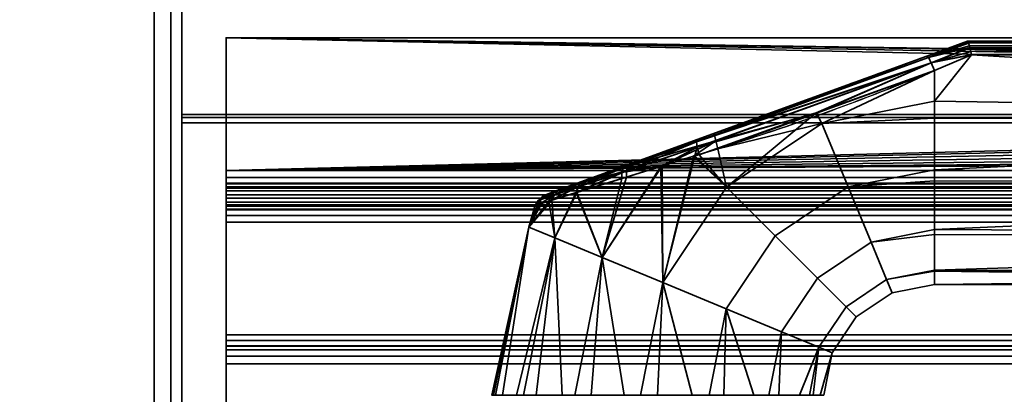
# Model space of a CAD drawing. Header units: millimetres. Extents: x -493 to 6693, y -115 to 135.
# Tile 485 of 656: x 1138 to 1227, y 39 to 73. Entities that reach past the tile are written whole.
import ezdxf

# ---------------------------------------------------------------- set-up
doc = ezdxf.new("R2010")
doc.units = ezdxf.units.MM
doc.layers.add('151', color=7, linetype='Continuous', true_color=0xffffff)

# ---------------------------------------------------------------- blocks, each defined once
blk = doc.blocks.new('UG_SURFACE_002')
at = {"layer": '151', "color": 252, "linetype": 'Continuous', "lineweight": 35}
for points in [[(2042.5, -15, 2200.25), (2042.5, 125, 2200.25), (957.5, 125, 2200.25), (957.5, -15, 2200.25)], [(1107.5, -15, 2050.25), (1107.5, 125, 2050.25), (1892.5, 125, 2050.25), (1892.5, -15, 2050.25)]]:
    blk.add_3dface(points, dxfattribs=at)
blk = doc.blocks.new('UG_SURFACE_096')
at = {"layer": '151', "color": 254, "linetype": 'Continuous', "lineweight": 35}
for points in [[(1220.316, 69.659, 1116.438), (1224, 71, 1115.949), (1224, 71, 1092.051), (1220.316, 69.659, 1091.562)], [(1224.07, 70.888, 1116.66), (1224.002, 71, 1116), (1220.316, 69.659, 1116.438)], [(1224.002, 71, 1116), (1224, 71, 1115.949), (1220.316, 69.659, 1116.438)], [(1220.316, 69.659, 1091.562), (1224.002, 71, 1092), (1224.07, 70.888, 1091.34)], [(1220.316, 69.659, 1091.562), (1224, 71, 1092.051), (1224.002, 71, 1092)], [(1224.081, 70.853, 1116.723), (1224.07, 70.888, 1116.66), (1220.316, 69.659, 1116.438)], [(1220.316, 69.659, 1091.562), (1224.07, 70.888, 1091.34), (1224.081, 70.853, 1091.277)], [(1220.316, 69.659, 1116.438), (1220.46, 69.517, 1117.27), (1224.081, 70.853, 1116.723)], [(1224.081, 70.853, 1091.277), (1220.46, 69.517, 1090.73), (1220.316, 69.659, 1091.562)], [(1224.087, 70.835, 1116.757), (1224.081, 70.853, 1116.723), (1220.46, 69.517, 1117.27)], [(1220.46, 69.517, 1090.73), (1224.081, 70.853, 1091.277), (1224.087, 70.835, 1091.243)], [(1224.169, 70.566, 1117.244), (1224.087, 70.835, 1116.757), (1220.46, 69.517, 1117.27)], [(1220.46, 69.517, 1090.73), (1224.087, 70.835, 1091.243), (1224.169, 70.566, 1090.757)], [(1224.206, 70.416, 1117.379), (1224.169, 70.566, 1117.244), (1220.46, 69.517, 1117.27)], [(1220.46, 69.517, 1090.73), (1224.169, 70.566, 1090.757), (1224.206, 70.416, 1090.621)], [(1220.46, 69.517, 1117.27), (1220.703, 69.056, 1117.949), (1224.206, 70.416, 1117.379)], [(1224.206, 70.416, 1090.621), (1220.703, 69.056, 1090.051), (1220.46, 69.517, 1090.73)], [(1224.21, 70.399, 1117.393), (1224.206, 70.416, 1117.379), (1220.703, 69.056, 1117.949)], [(1220.703, 69.056, 1090.051), (1224.206, 70.416, 1090.621), (1224.21, 70.399, 1090.607)], [(1224.289, 70.067, 1117.692), (1224.21, 70.399, 1117.393), (1220.703, 69.056, 1117.949)], [(1220.703, 69.056, 1090.051), (1224.21, 70.399, 1090.607), (1224.289, 70.067, 1090.308)], [(1319, 71, 1116), (1319, 71, 1092), (1224, 71, 1092.051), (1224, 71, 1115.949)], [(1319, 71, 1092), (1224.002, 71, 1092), (1224, 71, 1092.051)], [(1224, 71, 1115.949), (1224.002, 71, 1116), (1319, 71, 1116)], [(1319, 71, 1116), (1224.002, 71, 1116), (1224.07, 70.888, 1116.66)], [(1224.07, 70.888, 1091.34), (1224.002, 71, 1092), (1319, 71, 1092)], [(1224.07, 70.888, 1116.66), (1224.081, 70.853, 1116.723), (1319, 71, 1116)], [(1319, 71, 1092), (1224.081, 70.853, 1091.277), (1224.07, 70.888, 1091.34)], [(1319, 71, 1116), (1224.081, 70.853, 1116.723), (1224.087, 70.835, 1116.757)], [(1224.087, 70.835, 1091.243), (1224.081, 70.853, 1091.277), (1319, 71, 1092)], [(1224.087, 70.835, 1116.757), (1319, 70.847, 1116.764), (1319, 71, 1116)], [(1319, 71, 1092), (1319, 70.847, 1091.236), (1224.087, 70.835, 1091.243)], [(1319, 70.846, 1116.768), (1319, 70.847, 1116.764), (1224.087, 70.835, 1116.757)], [(1224.169, 70.566, 1090.757), (1224.087, 70.835, 1091.243), (1319, 70.847, 1091.236)], [(1319, 70.846, 1116.768), (1224.087, 70.835, 1116.757), (1224.169, 70.566, 1117.244)], [(1319, 70.847, 1091.236), (1224.206, 70.416, 1090.621), (1224.169, 70.566, 1090.757)], [(1224.169, 70.566, 1117.244), (1224.206, 70.416, 1117.379), (1319, 70.846, 1116.768)], [(1224.21, 70.399, 1090.607), (1224.206, 70.416, 1090.621), (1319, 70.847, 1091.236)], [(1319, 70.846, 1116.768), (1224.206, 70.416, 1117.379), (1224.21, 70.399, 1117.393)], [(1319, 70.847, 1091.236), (1319, 70.846, 1091.232), (1224.21, 70.399, 1090.607)], [(1224.21, 70.399, 1117.393), (1319, 70.415, 1117.411), (1319, 70.846, 1116.768)], [(1319, 70.846, 1091.232), (1319, 70.415, 1090.589), (1224.21, 70.399, 1090.607)], [(1319, 70.41, 1117.419), (1319, 70.415, 1117.411), (1224.21, 70.399, 1117.393)], [(1224.289, 70.067, 1090.308), (1224.21, 70.399, 1090.607), (1319, 70.415, 1090.589)], [(1319, 70.41, 1117.419), (1224.21, 70.399, 1117.393), (1224.289, 70.067, 1117.692)], [(1319, 70.415, 1090.589), (1224.35, 69.783, 1090.16), (1224.289, 70.067, 1090.308)], [(1224.289, 70.067, 1117.692), (1224.35, 69.783, 1117.84), (1319, 70.41, 1117.419)], [(1224.353, 69.769, 1090.154), (1224.35, 69.783, 1090.16), (1319, 70.415, 1090.589)], [(1319, 70.41, 1117.419), (1224.35, 69.783, 1117.84), (1224.353, 69.769, 1117.846)], [(1319, 70.415, 1090.589), (1319, 70.41, 1090.581), (1224.353, 69.769, 1090.154)], [(1224.353, 69.769, 1117.846), (1319, 69.769, 1117.846), (1319, 70.41, 1117.419)], [(1319, 70.41, 1090.581), (1319, 69.769, 1090.154), (1224.353, 69.769, 1090.154)], [(1220.46, 69.517, 1090.73), (1199.487, 61.9, 1091.085), (1199.549, 62.1, 1091.876)], [(1199.487, 61.9, 1091.085), (1220.46, 69.517, 1090.73), (1220.703, 69.056, 1090.051)], [(1199.549, 62.1, 1091.876), (1220.316, 69.659, 1091.562), (1220.46, 69.517, 1090.73)], [(1201.166, 62.689, 1116.361), (1220.316, 69.659, 1116.438), (1220.316, 69.659, 1091.562), (1199.549, 62.1, 1091.876)], [(1220.703, 69.056, 1117.949), (1220.46, 69.517, 1117.27), (1201.136, 62.488, 1117.182)], [(1201.166, 62.689, 1116.361), (1201.136, 62.488, 1117.182), (1220.46, 69.517, 1117.27)], [(1220.46, 69.517, 1117.27), (1220.316, 69.659, 1116.438), (1201.166, 62.689, 1116.361)], [(1220.703, 69.056, 1117.949), (1224.35, 69.783, 1117.84), (1224.289, 70.067, 1117.692)], [(1224.289, 70.067, 1090.308), (1224.35, 69.783, 1090.16), (1220.703, 69.056, 1090.051)], [(1224.353, 69.769, 1117.846), (1224.35, 69.783, 1117.84), (1220.703, 69.056, 1117.949)], [(1220.703, 69.056, 1090.051), (1224.35, 69.783, 1090.16), (1224.353, 69.769, 1090.154)], [(1220.703, 69.056, 1117.949), (1221, 68.361, 1118.352), (1224.353, 69.769, 1117.846)], [(1224.353, 69.769, 1090.154), (1221, 68.361, 1089.648), (1220.703, 69.056, 1090.051)], [(1319, 64.025, 1089), (1221, 65.568, 1089.082), (1224.353, 69.769, 1090.154)], [(1221, 65.568, 1089.082), (1221, 68.361, 1089.648), (1224.353, 69.769, 1090.154)], [(1224.353, 69.769, 1117.846), (1221, 65.568, 1118.918), (1319, 64.025, 1119)], [(1224.353, 69.769, 1117.846), (1221, 68.361, 1118.352), (1221, 65.568, 1118.918)], [(1319, 64.025, 1119), (1319, 69.769, 1117.846), (1224.353, 69.769, 1117.846)], [(1224.353, 69.769, 1090.154), (1319, 69.769, 1090.154), (1319, 64.025, 1089)], [(1220.703, 69.056, 1090.051), (1199.551, 61.419, 1090.427), (1199.487, 61.9, 1091.085)], [(1199.551, 61.419, 1090.427), (1220.703, 69.056, 1090.051), (1210.309, 64.529, 1089.831)], [(1201.136, 62.488, 1117.182), (1201.233, 61.986, 1117.857), (1220.703, 69.056, 1117.949)], [(1220.703, 69.056, 1117.949), (1201.233, 61.986, 1117.857), (1210.346, 64.501, 1118.304)], [(1220.703, 69.056, 1090.051), (1221, 68.361, 1089.648), (1210.309, 64.529, 1089.831)], [(1210.346, 64.501, 1118.304), (1221, 68.361, 1118.352), (1220.703, 69.056, 1117.949)], [(1210.833, 63.546, 1089.082), (1210.309, 64.529, 1089.831), (1221, 68.361, 1089.648)], [(1221, 68.361, 1118.352), (1210.346, 64.501, 1118.304), (1210.833, 63.546, 1118.918)], [(1221, 68.361, 1089.648), (1221, 65.568, 1089.082), (1210.833, 63.546, 1089.082)], [(1210.833, 63.546, 1118.918), (1221, 65.568, 1118.918), (1221, 68.361, 1118.352)], [(1210.833, 63.546, 1089.082), (1221, 65.568, 1089.082), (1221, 64.051, 1089.242)], [(1221, 64.051, 1118.758), (1221, 65.568, 1118.918), (1210.833, 63.546, 1118.918)], [(1319, 64.025, 1089), (1221, 64.051, 1089.242), (1221, 65.568, 1089.082)], [(1221, 65.568, 1118.918), (1221, 64.051, 1118.758), (1319, 64.025, 1119)], [(1210.309, 64.529, 1089.831), (1199.728, 60.737, 1090.011), (1199.551, 61.419, 1090.427)], [(1202.214, 57.786, 1089.082), (1199.728, 60.737, 1090.011), (1210.309, 64.529, 1089.831)], [(1201.233, 61.986, 1117.857), (1201.441, 61.275, 1118.263), (1210.346, 64.501, 1118.304)], [(1210.833, 63.546, 1118.918), (1210.346, 64.501, 1118.304), (1201.441, 61.275, 1118.263)], [(1210.309, 64.529, 1089.831), (1210.833, 63.546, 1089.082), (1202.214, 57.786, 1089.082)], [(1201.441, 61.275, 1118.263), (1202.214, 57.786, 1118.918), (1210.833, 63.546, 1118.918)], [(1213.207, 57.815, 1089.734), (1206.6, 53.4, 1089.734), (1202.214, 57.786, 1089.082), (1210.833, 63.546, 1089.082)], [(1210.833, 63.546, 1118.918), (1202.214, 57.786, 1118.918), (1206.6, 53.4, 1118.266), (1213.207, 57.815, 1118.266)], [(1210.833, 63.546, 1118.918), (1213.207, 57.815, 1118.266), (1221, 59.365, 1118.266), (1221, 64.051, 1118.758)], [(1221, 64.051, 1089.242), (1221, 59.365, 1089.734), (1213.207, 57.815, 1089.734), (1210.833, 63.546, 1089.082)], [(1319, 64.025, 1119), (1221, 64.051, 1118.758), (1221, 59.365, 1118.266)], [(1221, 59.365, 1089.734), (1221, 64.051, 1089.242), (1319, 64.025, 1089)], [(1221, 59.365, 1118.266), (1319, 58.277, 1117.865), (1319, 64.025, 1119)], [(1319, 64.025, 1089), (1319, 58.277, 1090.135), (1221, 59.365, 1089.734)], [(1189.402, 58.407, 1111.613), (1193.485, 59.894, 1114.336), (1201.166, 62.689, 1116.361), (1193.101, 59.754, 1093.847)], [(1201.166, 62.689, 1116.361), (1199.549, 62.1, 1091.876), (1193.101, 59.754, 1093.847)], [(1193.485, 59.894, 1114.336), (1193.271, 59.687, 1114.964), (1201.136, 62.488, 1117.182)], [(1201.233, 61.986, 1117.857), (1201.136, 62.488, 1117.182), (1193.271, 59.687, 1114.964)], [(1201.136, 62.488, 1117.182), (1201.166, 62.689, 1116.361), (1193.485, 59.894, 1114.336)], [(1199.487, 61.9, 1091.085), (1199.551, 61.419, 1090.427), (1192.756, 59.141, 1092.691)], [(1192.756, 59.141, 1092.691), (1192.875, 59.546, 1093.233), (1199.487, 61.9, 1091.085)], [(1192.756, 59.141, 1092.691), (1199.551, 61.419, 1090.427), (1196.274, 59.671, 1091.138)], [(1199.487, 61.9, 1091.085), (1192.875, 59.546, 1093.233), (1193.101, 59.754, 1093.847)], [(1193.101, 59.754, 1093.847), (1199.549, 62.1, 1091.876), (1199.487, 61.9, 1091.085)], [(1201.233, 61.986, 1117.857), (1193.164, 59.278, 1115.516), (1196.408, 59.716, 1116.839)], [(1193.271, 59.687, 1114.964), (1193.164, 59.278, 1115.516), (1201.233, 61.986, 1117.857)], [(1199.551, 61.419, 1090.427), (1199.349, 60.62, 1090.135), (1196.274, 59.671, 1091.138)], [(1196.408, 59.716, 1116.839), (1199.239, 60.593, 1117.64), (1201.233, 61.986, 1117.857)], [(1199.239, 60.593, 1117.64), (1201.441, 61.275, 1118.263), (1201.233, 61.986, 1117.857)], [(1199.551, 61.419, 1090.427), (1199.728, 60.737, 1090.011), (1199.349, 60.62, 1090.135)], [(1196.454, 49.167, 1089.082), (1196.274, 59.671, 1091.138), (1199.349, 60.62, 1090.135)], [(1199.239, 60.593, 1117.64), (1196.408, 59.716, 1116.839), (1196.454, 49.167, 1118.918)], [(1199.349, 60.62, 1090.135), (1202.214, 57.786, 1089.082), (1196.454, 49.167, 1089.082)], [(1196.454, 49.167, 1118.918), (1202.214, 57.786, 1118.918), (1199.239, 60.593, 1117.64)], [(1201.441, 61.275, 1118.263), (1199.239, 60.593, 1117.64), (1202.214, 57.786, 1118.918)], [(1202.214, 57.786, 1089.082), (1199.349, 60.62, 1090.135), (1199.728, 60.737, 1090.011)], [(1193.101, 59.754, 1093.847), (1187.381, 57.672, 1109.074), (1189.402, 58.407, 1111.613)], [(1187.381, 57.672, 1109.074), (1193.101, 59.754, 1093.847), (1189.346, 58.387, 1096.441)], [(1189.402, 58.407, 1111.613), (1189.059, 58.186, 1112.056), (1193.271, 59.687, 1114.964)], [(1193.164, 59.278, 1115.516), (1193.271, 59.687, 1114.964), (1189.059, 58.186, 1112.056)], [(1189.346, 58.387, 1096.441), (1193.101, 59.754, 1093.847), (1192.875, 59.546, 1093.233)], [(1193.271, 59.687, 1114.964), (1193.485, 59.894, 1114.336), (1189.402, 58.407, 1111.613)], [(1190.974, 51.437, 1116.99), (1196.408, 59.716, 1116.839), (1193.18, 58.716, 1115.926)], [(1196.408, 59.716, 1116.839), (1190.974, 51.437, 1116.99), (1196.454, 49.167, 1118.918)], [(1196.454, 49.167, 1089.082), (1190.974, 51.437, 1091.01), (1196.274, 59.671, 1091.138)], [(1192.759, 58.586, 1092.285), (1196.274, 59.671, 1091.138), (1190.974, 51.437, 1091.01)], [(1196.274, 59.671, 1091.138), (1192.759, 58.586, 1092.285), (1192.756, 59.141, 1092.691)], [(1193.164, 59.278, 1115.516), (1193.18, 58.716, 1115.926), (1196.408, 59.716, 1116.839)], [(1188.613, 57.308, 1095.278), (1188.75, 57.795, 1095.602), (1192.756, 59.141, 1092.691)], [(1192.756, 59.141, 1092.691), (1192.759, 58.586, 1092.285), (1188.613, 57.308, 1095.278)], [(1188.675, 57.327, 1112.784), (1193.18, 58.716, 1115.926), (1193.164, 59.278, 1115.516)], [(1193.164, 59.278, 1115.516), (1188.809, 57.815, 1112.458), (1188.675, 57.327, 1112.784)], [(1192.875, 59.546, 1093.233), (1192.756, 59.141, 1092.691), (1188.75, 57.795, 1095.602)], [(1188.75, 57.795, 1095.602), (1189.001, 58.166, 1096.001), (1192.875, 59.546, 1093.233)], [(1189.059, 58.186, 1112.056), (1188.809, 57.815, 1112.458), (1193.164, 59.278, 1115.516)], [(1192.875, 59.546, 1093.233), (1189.001, 58.166, 1096.001), (1189.346, 58.387, 1096.441)], [(1213.207, 57.815, 1089.734), (1221, 59.365, 1089.734), (1221, 58.376, 1090.305)], [(1221, 58.376, 1117.695), (1221, 59.365, 1118.266), (1213.207, 57.815, 1118.266)], [(1319, 58.277, 1090.135), (1221, 58.376, 1090.305), (1221, 59.365, 1089.734)], [(1221, 59.365, 1118.266), (1221, 58.376, 1117.695), (1319, 58.277, 1117.865)], [(1189.346, 58.387, 1096.441), (1187.128, 57.58, 1099.384), (1186.033, 57.181, 1102.998), (1186.242, 57.257, 1106.238)], [(1186.242, 57.257, 1106.238), (1187.381, 57.672, 1109.074), (1189.346, 58.387, 1096.441)], [(1189.001, 58.166, 1096.001), (1188.75, 57.795, 1095.602), (1186.372, 56.992, 1098.879)], [(1186.372, 56.992, 1098.879), (1186.709, 57.348, 1099.121), (1189.001, 58.166, 1096.001)], [(1189.001, 58.166, 1096.001), (1186.709, 57.348, 1099.121), (1187.128, 57.58, 1099.384)], [(1187.381, 57.672, 1109.074), (1186.97, 57.441, 1109.363), (1189.059, 58.186, 1112.056)], [(1188.809, 57.815, 1112.458), (1189.059, 58.186, 1112.056), (1186.97, 57.441, 1109.363)], [(1187.128, 57.58, 1099.384), (1189.346, 58.387, 1096.441), (1189.001, 58.166, 1096.001)], [(1189.059, 58.186, 1112.056), (1189.402, 58.407, 1111.613), (1187.381, 57.672, 1109.074)], [(1188.613, 57.308, 1095.278), (1192.759, 58.586, 1092.285), (1190.974, 51.437, 1091.01)], [(1190.974, 51.437, 1116.99), (1193.18, 58.716, 1115.926), (1188.675, 57.327, 1112.784)], [(1213.207, 57.815, 1118.266), (1215.274, 52.824, 1115.147), (1221, 53.963, 1115.147), (1221, 58.376, 1117.695)], [(1221, 58.376, 1090.305), (1221, 53.963, 1092.853), (1215.274, 52.824, 1092.853), (1213.207, 57.815, 1089.734)], [(1319, 58.277, 1117.865), (1221, 58.376, 1117.695), (1221, 53.963, 1115.147)], [(1221, 53.963, 1092.853), (1221, 58.376, 1090.305), (1319, 58.277, 1090.135)], [(1221, 53.963, 1115.147), (1319, 53.402, 1114.615), (1319, 58.277, 1117.865)], [(1319, 58.277, 1090.135), (1319, 53.402, 1093.385), (1221, 53.963, 1092.853)], [(1186.709, 57.348, 1099.121), (1186.372, 56.992, 1098.879), (1185.195, 56.594, 1102.889)], [(1185.195, 56.594, 1102.889), (1185.575, 56.943, 1102.941), (1186.709, 57.348, 1099.121)], [(1185.484, 56.335, 1100.914), (1185.195, 56.594, 1102.889), (1186.372, 56.992, 1098.879)], [(1185.575, 56.943, 1102.941), (1185.195, 56.594, 1102.889), (1185.419, 56.67, 1106.481)], [(1186.643, 57.084, 1109.63), (1185.419, 56.67, 1106.481), (1185.353, 56.295, 1107.104)], [(1185.353, 56.295, 1107.104), (1186.424, 56.629, 1109.854), (1186.643, 57.084, 1109.63)], [(1185.791, 57.02, 1106.364), (1185.419, 56.67, 1106.481), (1186.643, 57.084, 1109.63)], [(1185.419, 56.67, 1106.481), (1185.791, 57.02, 1106.364), (1185.575, 56.943, 1102.941)], [(1186.372, 56.992, 1098.879), (1186.142, 56.541, 1098.674), (1185.484, 56.335, 1100.914)], [(1186.709, 57.348, 1099.121), (1185.575, 56.943, 1102.941), (1186.033, 57.181, 1102.998)], [(1186.033, 57.181, 1102.998), (1185.575, 56.943, 1102.941), (1185.791, 57.02, 1106.364)], [(1186.242, 57.257, 1106.238), (1185.791, 57.02, 1106.364), (1186.97, 57.441, 1109.363)], [(1186.643, 57.084, 1109.63), (1186.97, 57.441, 1109.363), (1185.791, 57.02, 1106.364)], [(1185.791, 57.02, 1106.364), (1186.242, 57.257, 1106.238), (1186.033, 57.181, 1102.998)], [(1186.033, 57.181, 1102.998), (1187.128, 57.58, 1099.384), (1186.709, 57.348, 1099.121)], [(1186.142, 56.541, 1098.674), (1186.372, 56.992, 1098.879), (1188.75, 57.795, 1095.602)], [(1188.75, 57.795, 1095.602), (1188.613, 57.308, 1095.278), (1186.142, 56.541, 1098.674)], [(1186.142, 56.541, 1098.674), (1188.613, 57.308, 1095.278), (1186.692, 53.211, 1095.183)], [(1186.97, 57.441, 1109.363), (1187.381, 57.672, 1109.074), (1186.242, 57.257, 1106.238)], [(1186.424, 56.629, 1109.854), (1188.675, 57.327, 1112.784), (1188.809, 57.815, 1112.458)], [(1188.809, 57.815, 1112.458), (1186.643, 57.084, 1109.63), (1186.424, 56.629, 1109.854)], [(1186.692, 53.211, 1112.817), (1188.675, 57.327, 1112.784), (1186.424, 56.629, 1109.854)], [(1186.97, 57.441, 1109.363), (1186.643, 57.084, 1109.63), (1188.809, 57.815, 1112.458)], [(1188.675, 57.327, 1112.784), (1186.692, 53.211, 1112.817), (1190.974, 51.437, 1116.99)], [(1190.974, 51.437, 1091.01), (1186.692, 53.211, 1095.183), (1188.613, 57.308, 1095.278)], [(1206.6, 53.4, 1089.734), (1202.185, 46.793, 1089.734), (1196.454, 49.167, 1089.082), (1202.214, 57.786, 1089.082)], [(1202.214, 57.786, 1118.918), (1196.454, 49.167, 1118.918), (1202.185, 46.793, 1118.266), (1206.6, 53.4, 1118.266)], [(1215.274, 52.824, 1092.853), (1210.42, 49.58, 1092.853), (1206.6, 53.4, 1089.734), (1213.207, 57.815, 1089.734)], [(1213.207, 57.815, 1118.266), (1206.6, 53.4, 1118.266), (1210.42, 49.58, 1115.147), (1215.274, 52.824, 1115.147)], [(1184.348, 54.182, 1107.119), (1186.692, 53.211, 1112.817), (1186.424, 56.629, 1109.854)], [(1186.424, 56.629, 1109.854), (1185.353, 56.295, 1107.104), (1184.348, 54.182, 1107.119)], [(1184.348, 54.182, 1100.881), (1185.484, 56.335, 1100.914), (1186.142, 56.541, 1098.674)], [(1186.142, 56.541, 1098.674), (1186.692, 53.211, 1095.183), (1184.348, 54.182, 1100.881)], [(1184.916, 56.158, 1102.843), (1185.484, 56.335, 1100.914), (1184.348, 54.182, 1100.881)], [(1184.348, 54.182, 1107.119), (1185.353, 56.295, 1107.104), (1185.15, 56.231, 1106.582)], [(1184.348, 54.182, 1107.119), (1185.15, 56.231, 1106.582), (1184.916, 56.158, 1102.843)], [(1184.916, 56.158, 1102.843), (1184.348, 54.182, 1100.881), (1184.348, 54.182, 1107.119)], [(1184.916, 56.158, 1102.843), (1185.15, 56.231, 1106.582), (1185.419, 56.67, 1106.481)], [(1185.419, 56.67, 1106.481), (1185.195, 56.594, 1102.889), (1184.916, 56.158, 1102.843)], [(1185.484, 56.335, 1100.914), (1184.916, 56.158, 1102.843), (1185.195, 56.594, 1102.889)], [(1185.419, 56.67, 1106.481), (1185.15, 56.231, 1106.582), (1185.353, 56.295, 1107.104)], [(1184.348, 54.182, 1100.881), (1181.328, 39, 1100.881), (1181, 39, 1104)], [(1181, 39, 1104), (1184.348, 54.182, 1107.119), (1184.348, 54.182, 1100.881)], [(1181, 39, 1104), (1181.164, 39, 1105.559), (1184.348, 54.182, 1107.119)], [(1181.164, 39, 1105.559), (1181.328, 39, 1107.119), (1184.348, 54.182, 1107.119)], [(1186.692, 53.211, 1112.817), (1184.348, 54.182, 1107.119), (1181.328, 39, 1107.119), (1183.234, 39, 1111.4)], [(1181.959, 39, 1099.465), (1181.328, 39, 1100.881), (1184.348, 54.182, 1100.881)], [(1184.348, 54.182, 1100.881), (1186.692, 53.211, 1095.183), (1183.865, 39, 1095.183), (1181.959, 39, 1099.465)], [(1210.42, 49.58, 1092.853), (1207.176, 44.726, 1092.853), (1202.185, 46.793, 1089.734), (1206.6, 53.4, 1089.734)], [(1206.6, 53.4, 1118.266), (1202.185, 46.793, 1118.266), (1207.176, 44.726, 1115.147), (1210.42, 49.58, 1115.147)], [(1215.274, 52.824, 1092.853), (1221, 53.963, 1092.853), (1221, 53.516, 1093.467)], [(1221, 53.516, 1114.532), (1221, 53.963, 1115.147), (1215.274, 52.824, 1115.147)], [(1215.274, 52.824, 1115.147), (1216.677, 49.437, 1110.101), (1221, 50.297, 1110.101), (1221, 53.516, 1114.532)], [(1221, 53.516, 1093.467), (1221, 50.297, 1097.899), (1216.677, 49.437, 1097.899), (1215.274, 52.824, 1092.853)], [(1319, 53.402, 1093.385), (1221, 53.516, 1093.467), (1221, 53.963, 1092.853)], [(1221, 53.963, 1115.147), (1221, 53.516, 1114.532), (1319, 53.402, 1114.615)], [(1319, 53.402, 1114.615), (1221, 53.516, 1114.532), (1221, 50.297, 1110.101)], [(1221, 50.297, 1097.899), (1221, 53.516, 1093.467), (1319, 53.402, 1093.385)], [(1221, 50.297, 1110.101), (1319, 50.144, 1109.746), (1319, 53.402, 1114.615)], [(1221, 50.297, 1097.899), (1319, 53.402, 1093.385), (1319, 50.144, 1098.254)], [(1183.234, 39, 1111.4), (1183.865, 39, 1112.817), (1186.692, 53.211, 1112.817)], [(1186.692, 53.211, 1112.817), (1183.865, 39, 1112.817), (1187.348, 39, 1115.953)], [(1185.017, 39, 1094.146), (1183.865, 39, 1095.183), (1186.692, 53.211, 1095.183)], [(1186.692, 53.211, 1095.183), (1190.974, 51.437, 1091.01), (1188.5, 39, 1091.01), (1185.017, 39, 1094.146)], [(1187.348, 39, 1115.953), (1188.5, 39, 1116.99), (1190.974, 51.437, 1116.99), (1186.692, 53.211, 1112.817)], [(1216.677, 49.437, 1097.899), (1213.012, 46.988, 1097.899), (1210.42, 49.58, 1092.853), (1215.274, 52.824, 1092.853)], [(1215.274, 52.824, 1115.147), (1210.42, 49.58, 1115.147), (1213.012, 46.988, 1110.101), (1216.677, 49.437, 1110.101)], [(1190.974, 51.437, 1116.99), (1188.5, 39, 1116.99), (1192.957, 39, 1118.439)], [(1189.975, 39, 1090.53), (1188.5, 39, 1091.01), (1190.974, 51.437, 1091.01)], [(1190.974, 51.437, 1091.01), (1196.454, 49.167, 1089.082), (1194.432, 39, 1089.082), (1189.975, 39, 1090.53)], [(1192.957, 39, 1118.439), (1194.432, 39, 1118.918), (1196.454, 49.167, 1118.918), (1190.974, 51.437, 1116.99)], [(1216.677, 49.437, 1097.899), (1221, 50.297, 1097.899), (1221, 50.218, 1098.27)], [(1221, 50.218, 1109.73), (1221, 50.297, 1110.101), (1216.677, 49.437, 1110.101)], [(1216.677, 49.437, 1110.101), (1217.173, 48.239, 1104), (1221, 49, 1104), (1221, 50.218, 1109.73)], [(1221, 50.218, 1098.27), (1221, 49, 1104), (1217.173, 48.239, 1104), (1216.677, 49.437, 1097.899)], [(1319, 50.144, 1098.254), (1221, 50.218, 1098.27), (1221, 50.297, 1097.899)], [(1221, 50.297, 1110.101), (1221, 50.218, 1109.73), (1319, 50.144, 1109.746)], [(1319, 50.144, 1109.746), (1221, 50.218, 1109.73), (1221, 49, 1104)], [(1319, 49, 1104), (1221, 49, 1104), (1221, 50.218, 1098.27)], [(1221, 50.218, 1098.27), (1319, 50.144, 1098.254), (1319, 49, 1104)], [(1221, 49, 1104), (1319, 49, 1104), (1319, 50.144, 1109.746)], [(1196.454, 49.167, 1118.918), (1194.432, 39, 1118.918), (1199.093, 39, 1118.428)], [(1195.974, 39, 1089.244), (1194.432, 39, 1089.082), (1196.454, 49.167, 1089.082)], [(1196.454, 49.167, 1089.082), (1202.185, 46.793, 1089.734), (1200.635, 39, 1089.734), (1195.974, 39, 1089.244)], [(1199.093, 39, 1118.428), (1200.635, 39, 1118.266), (1202.185, 46.793, 1118.266), (1196.454, 49.167, 1118.918)], [(1213.012, 46.988, 1097.899), (1210.563, 43.323, 1097.899), (1207.176, 44.726, 1092.853), (1210.42, 49.58, 1092.853)], [(1210.42, 49.58, 1115.147), (1207.176, 44.726, 1115.147), (1210.563, 43.323, 1110.101), (1213.012, 46.988, 1110.101)], [(1217.173, 48.239, 1104), (1213.929, 46.071, 1104), (1213.012, 46.988, 1097.899), (1216.677, 49.437, 1097.899)], [(1216.677, 49.437, 1110.101), (1213.012, 46.988, 1110.101), (1213.929, 46.071, 1104), (1217.173, 48.239, 1104)], [(1202.185, 46.793, 1118.266), (1200.635, 39, 1118.266), (1204.694, 39, 1115.923)], [(1201.978, 39, 1090.51), (1200.635, 39, 1089.734), (1202.185, 46.793, 1089.734)], [(1202.185, 46.793, 1089.734), (1207.176, 44.726, 1092.853), (1206.037, 39, 1092.853), (1201.978, 39, 1090.51)], [(1204.694, 39, 1115.923), (1206.037, 39, 1115.147), (1207.176, 44.726, 1115.147), (1202.185, 46.793, 1118.266)], [(1213.929, 46.071, 1104), (1211.761, 42.827, 1104), (1210.563, 43.323, 1097.899), (1213.012, 46.988, 1097.899)], [(1213.012, 46.988, 1110.101), (1210.563, 43.323, 1110.101), (1211.761, 42.827, 1104), (1213.929, 46.071, 1104)], [(1210.563, 43.323, 1110.101), (1207.176, 44.726, 1115.147), (1206.037, 39, 1115.147), (1208.792, 39, 1111.356)], [(1206.949, 39, 1094.107), (1206.037, 39, 1092.853), (1207.176, 44.726, 1092.853)], [(1207.176, 44.726, 1092.853), (1210.563, 43.323, 1097.899), (1209.703, 39, 1097.899), (1206.949, 39, 1094.107)], [(1208.792, 39, 1111.356), (1209.703, 39, 1110.101), (1210.563, 43.323, 1110.101)], [(1211.761, 42.827, 1104), (1210.563, 43.323, 1110.101), (1209.703, 39, 1110.101), (1210.678, 39, 1105.517)], [(1210.026, 39, 1099.416), (1209.703, 39, 1097.899), (1210.563, 43.323, 1097.899)], [(1210.563, 43.323, 1097.899), (1211.761, 42.827, 1104), (1211, 39, 1104), (1210.026, 39, 1099.416)], [(1210.678, 39, 1105.517), (1211, 39, 1104), (1211.761, 42.827, 1104)]]:
    blk.add_3dface(points, dxfattribs=at)
blk = doc.blocks.new('UG_SURFACE_161')
at = {"layer": '151', "color": 252, "linetype": 'Continuous', "lineweight": 35}
for points in [[(1847, 94.189, -1.975), (1153, 94.189, -1.975), (1153, 64.383, 7.137), (1847, 64.383, 7.137)], [(1153, 64.383, 7.137), (1153, 94.189, -1.975), (1153, 93.896, -2.932), (1153, 64.091, 6.181)], [(1847, 93.896, -2.932), (1847, 64.091, 6.181), (1153, 64.091, 6.181), (1153, 93.896, -2.932)], [(1153, 63.629, 7.25), (1847, 63.629, 7.25), (1847, 64.383, 7.137), (1153, 64.383, 7.137)], [(1153, 64.091, 6.181), (1153, 63.629, 6.25), (1153, 63.629, 7.25), (1153, 64.383, 7.137)], [(1153, 64.091, 6.181), (1847, 64.091, 6.181), (1847, 63.629, 6.25), (1153, 63.629, 6.25)], [(1847, 63.629, 7.25), (1153, 63.629, 7.25), (1153, 6.5, 7.25), (1847, 6.5, 7.25)], [(1847, 63.629, 6.25), (1847, 6.5, 6.25), (1153, 6.5, 6.25), (1153, 63.629, 6.25)], [(1153, 63.629, 6.25), (1153, 6.5, 6.25), (1153, 6.5, 7.25), (1153, 63.629, 7.25)]]:
    blk.add_3dface(points, dxfattribs=at)
blk = doc.blocks.new('UG_SURFACE_162')
at = {"layer": '151', "color": 252, "linetype": 'Continuous', "lineweight": 35}
for points in [[(1157, 59.292, -7.25), (1157, 71.312, -7.25), (1157, 71.312, -8.75), (1157, 59.292, -8.75)], [(1843, 71.312, -8.75), (1157, 71.312, -8.75), (1157, 71.312, -7.25), (1843, 71.312, -7.25)], [(1157, 71.312, -7.25), (1448.78, 66.741, -7.25), (1450, 67, -7.25)], [(1157, 71.312, -7.25), (1447.771, 66.007, -7.25), (1448.78, 66.741, -7.25)], [(1450, 67, -7.25), (1843, 71.312, -7.25), (1157, 71.312, -7.25)], [(1157, 71.312, -7.25), (1157, 59.292, -7.25), (1447.016, 63.686, -7.25), (1447.147, 64.927, -7.25)], [(1447.147, 64.927, -7.25), (1447.771, 66.007, -7.25), (1157, 71.312, -7.25)], [(1450, 67, -8.75), (1157, 71.312, -8.75), (1843, 71.312, -8.75)], [(1157, 59.292, -8.75), (1157, 71.312, -8.75), (1450, 67, -8.75), (1448.78, 66.741, -8.75)], [(1448.78, 66.741, -8.75), (1447.771, 66.007, -8.75), (1157, 59.292, -8.75)], [(1157, 59.292, -8.75), (1447.771, 66.007, -8.75), (1447.147, 64.927, -8.75)], [(1447.147, 64.927, -8.75), (1447.016, 63.686, -8.75), (1157, 59.292, -8.75)], [(1447.402, 62.5, -7.25), (1447.016, 63.686, -7.25), (1157, 59.292, -7.25)], [(1157, 59.292, -8.75), (1447.016, 63.686, -8.75), (1447.402, 62.5, -8.75)], [(1157, 59.292, -7.25), (1448.237, 61.573, -7.25), (1447.402, 62.5, -7.25)], [(1447.402, 62.5, -8.75), (1448.237, 61.573, -8.75), (1157, 59.292, -8.75)], [(1449.376, 61.066, -7.25), (1448.237, 61.573, -7.25), (1157, 59.292, -7.25)], [(1157, 59.292, -8.75), (1448.237, 61.573, -8.75), (1449.376, 61.066, -8.75)], [(1157, 59.292, -7.25), (1843, 59.292, -7.25), (1450.624, 61.066, -7.25), (1449.376, 61.066, -7.25)], [(1157, 59.292, -8.75), (1449.376, 61.066, -8.75), (1450, 61, -8.75)], [(1843, 59.292, -8.75), (1157, 59.292, -8.75), (1450, 61, -8.75)], [(1157, 58.687, -7.13), (1843, 58.687, -7.13), (1843, 59.292, -7.25), (1157, 59.292, -7.25)], [(1157, 59.292, -8.75), (1843, 59.292, -8.75), (1843, 58.113, -8.516), (1157, 58.113, -8.516)], [(1157, 59.292, -8.75), (1157, 58.113, -8.516), (1157, 58.687, -7.13), (1157, 59.292, -7.25)], [(1157, 58.174, -6.787), (1843, 58.174, -6.787), (1843, 58.687, -7.13), (1157, 58.687, -7.13)], [(1157, 58.113, -8.516), (1157, 57.114, -7.848), (1157, 58.174, -6.787), (1157, 58.687, -7.13)], [(1157, 57.832, -6.275), (1843, 57.832, -6.275), (1843, 58.174, -6.787), (1157, 58.174, -6.787)], [(1157, 57.114, -7.848), (1157, 56.446, -6.849), (1157, 57.832, -6.275), (1157, 58.174, -6.787)], [(1157, 58.113, -8.516), (1843, 58.113, -8.516), (1843, 57.114, -7.848), (1157, 57.114, -7.848)], [(1157, 57.712, -5.67), (1843, 57.712, -5.67), (1843, 57.832, -6.275), (1157, 57.832, -6.275)], [(1157, 57.712, -5.67), (1157, 57.832, -6.275), (1157, 56.446, -6.849), (1157, 56.212, -5.67)], [(1157, 57.477, 4.349), (1843, 57.477, 4.349), (1843, 57.712, 3.17), (1157, 57.712, 3.17)], [(1157, 57.712, 3.17), (1843, 57.712, 3.17), (1843, 57.712, -5.67), (1157, 57.712, -5.67)], [(1157, 56.212, -5.67), (1157, 56.212, 3.17), (1157, 57.712, 3.17), (1157, 57.712, -5.67)], [(1157, 56.212, 3.17), (1157, 56.091, 3.775), (1157, 57.477, 4.349), (1157, 57.712, 3.17)], [(1157, 56.81, 5.348), (1843, 56.81, 5.348), (1843, 57.477, 4.349), (1157, 57.477, 4.349)], [(1157, 56.81, 5.348), (1157, 57.477, 4.349), (1157, 56.091, 3.775), (1157, 55.749, 4.287)], [(1157, 57.114, -7.848), (1843, 57.114, -7.848), (1843, 56.446, -6.849), (1157, 56.446, -6.849)], [(1157, 55.81, 6.016), (1843, 55.81, 6.016), (1843, 56.81, 5.348), (1157, 56.81, 5.348)], [(1157, 55.81, 6.016), (1157, 56.81, 5.348), (1157, 55.749, 4.287), (1157, 55.236, 4.63)], [(1157, 56.446, -6.849), (1843, 56.446, -6.849), (1843, 56.212, -5.67), (1157, 56.212, -5.67)], [(1157, 56.212, 3.17), (1843, 56.212, 3.17), (1843, 56.091, 3.775), (1157, 56.091, 3.775)], [(1157, 56.212, -5.67), (1843, 56.212, -5.67), (1843, 56.212, 3.17), (1157, 56.212, 3.17)], [(1157, 56.091, 3.775), (1843, 56.091, 3.775), (1843, 55.749, 4.287), (1157, 55.749, 4.287)], [(1157, 54.632, 6.25), (1843, 54.632, 6.25), (1843, 55.81, 6.016), (1157, 55.81, 6.016)], [(1157, 54.632, 6.25), (1157, 55.81, 6.016), (1157, 55.236, 4.63), (1157, 54.632, 4.75)], [(1157, 55.749, 4.287), (1843, 55.749, 4.287), (1843, 55.236, 4.63), (1157, 55.236, 4.63)], [(1157, 55.236, 4.63), (1843, 55.236, 4.63), (1843, 54.632, 4.75), (1157, 54.632, 4.75)], [(1157, 44.454, 6.25), (1843, 44.454, 6.25), (1843, 54.632, 6.25), (1157, 54.632, 6.25)], [(1157, 54.632, 4.75), (1843, 54.632, 4.75), (1843, 44.454, 4.75), (1157, 44.454, 4.75)], [(1157, 44.454, 6.25), (1157, 54.632, 6.25), (1157, 54.632, 4.75), (1157, 44.454, 4.75)], [(1157, 43.418, 6.07), (1843, 43.418, 6.07), (1843, 44.454, 6.25), (1157, 44.454, 6.25)], [(1157, 44.454, 4.75), (1843, 44.454, 4.75), (1843, 43.922, 4.658), (1157, 43.922, 4.658)], [(1157, 44.454, 4.75), (1157, 43.922, 4.658), (1157, 43.418, 6.07), (1157, 44.454, 6.25)], [(1157, 43.922, 4.658), (1843, 43.922, 4.658), (1843, 43.453, 4.392), (1157, 43.453, 4.392)], [(1157, 43.922, 4.658), (1157, 43.453, 4.392), (1157, 42.502, 5.552), (1157, 43.418, 6.07)], [(1157, 43.453, 4.392), (1843, 43.453, 4.392), (1843, 43.1, 3.984), (1157, 43.1, 3.984)], [(1157, 41.814, 4.756), (1157, 42.502, 5.552), (1157, 43.453, 4.392), (1157, 43.1, 3.984)], [(1157, 42.502, 5.552), (1843, 42.502, 5.552), (1843, 43.418, 6.07), (1157, 43.418, 6.07)], [(1157, 43.1, 3.984), (1843, 43.1, 3.984), (1843, 36.346, -7.256), (1157, 36.346, -7.256)], [(1157, 43.1, 3.984), (1157, 36.346, -7.256), (1157, 35.06, -6.484), (1157, 41.814, 4.756)], [(1157, 41.814, 4.756), (1843, 41.814, 4.756), (1843, 42.502, 5.552), (1157, 42.502, 5.552)], [(1157, 35.06, -6.484), (1843, 35.06, -6.484), (1843, 41.814, 4.756), (1157, 41.814, 4.756)]]:
    blk.add_3dface(points, dxfattribs=at)
blk = doc.blocks.new('UG_SURFACE_169')
at = {"layer": '151', "color": 252, "linetype": 'Continuous', "lineweight": 35}
for points in [[(1150.5, 6.25, 2006.75), (1150.5, 131.92, 2006.75), (1150.5, 131.92, -7.75), (1150.5, 6.25, -7.75)], [(1150.5, 131.92, 2006.75), (1150.5, 6.25, 2006.75), (1152, 6.25, 2005.25), (1152, 131.92, 2005.25)], [(1152, 131.92, -7.75), (1152, 6.25, -7.75), (1150.5, 6.25, -7.75), (1150.5, 131.92, -7.75)], [(1152, 6.25, 2005.25), (1152, 6.25, -7.75), (1152, 131.92, -7.75), (1152, 131.92, 2005.25)]]:
    blk.add_3dface(points, dxfattribs=at)
blk = doc.blocks.new('UG_SURFACE_170')
at = {"layer": '151', "color": 252, "linetype": 'Continuous', "lineweight": 35}
for points in [[(1150.5, 6.25, 2006.75), (1150.5, 131.92, 2006.75), (1150.5, 131.92, -7.75), (1150.5, 6.25, -7.75)], [(1150.5, 131.92, 2006.75), (1150.5, 6.25, 2006.75), (1152, 6.25, 2005.25), (1152, 131.92, 2005.25)], [(1152, 131.92, -7.75), (1152, 6.25, -7.75), (1150.5, 6.25, -7.75), (1150.5, 131.92, -7.75)], [(1152, 6.25, 2005.25), (1152, 6.25, -7.75), (1152, 131.92, -7.75), (1152, 131.92, 2005.25)]]:
    blk.add_3dface(points, dxfattribs=at)
blk = doc.blocks.new('UG_SURFACE_172')
at = {"layer": '151', "color": 252, "linetype": 'Continuous', "lineweight": 35}
for points in [[(1150.5, 6.25, 2006.75), (1849.5, 6.25, 2006.75), (1849.5, 131.92, 2006.75), (1150.5, 131.92, 2006.75)], [(1152, 131.92, 2005.25), (1152, 6.25, 2005.25), (1150.5, 6.25, 2006.75), (1150.5, 131.92, 2006.75)], [(1152, 6.25, 2005.25), (1152, 131.92, 2005.25), (1848, 131.92, 2005.25), (1848, 6.25, 2005.25)]]:
    blk.add_3dface(points, dxfattribs=at)

msp = doc.modelspace()

# ---------------------------------------------------------------- linework, layer by layer
at = {"layer": '151', "color": 253, "linetype": 'Continuous', "lineweight": -3}
for p, q in [((1150.5, 6.25, 2006.75), (1150.5, 131.92, 2006.75)), ((1150.5, 131.92, -7.75), (1150.5, 6.25, -7.75)), ((1150.5, 6.25, 2006.75), (1150.5, 131.92, 2006.75)), ((1150.5, 131.92, -7.75), (1150.5, 6.25, -7.75)), ((1150.5, 6.25, 2006.75), (1150.5, 131.92, 2006.75)), ((1152, 6.25, 2005.25), (1152, 131.92, 2005.25)), ((1152, 131.92, -7.75), (1152, 6.25, -7.75)), ((1152, 6.25, 2005.25), (1152, 131.92, 2005.25)), ((1152, 6.25, 2005.25), (1152, 131.92, 2005.25)), ((1152, 131.92, -7.75), (1152, 6.25, -7.75)), ((1153, 94.189, -1.975), (1153, 64.383, 7.137)), ((1153, 93.896, -2.932), (1153, 64.091, 6.181)), ((1843, 71.312, -8.75), (1157, 71.312, -8.75)), ((1157, 59.292, -7.25), (1157, 71.312, -7.25)), ((1157, 59.292, -8.75), (1157, 71.312, -8.75)), ((1157, 71.312, -8.75), (1157, 71.312, -7.25)), ((1843, 71.312, -7.25), (1157, 71.312, -7.25)), ((1224, 71, 1115.949), (1224, 71, 1092.051)), ((1224.002, 71, 1116), (1319, 71, 1116)), ((1319, 71, 1092), (1224.002, 71, 1092)), ((1319, 69.769, 1117.846), (1224.353, 69.769, 1117.846)), ((1224.353, 69.769, 1090.154), (1319, 69.769, 1090.154)), ((1847, 64.383, 7.137), (1153, 64.383, 7.137)), ((1847, 64.091, 6.181), (1153, 64.091, 6.181)), ((1153, 63.629, 7.25), (1153, 6.5, 7.25)), ((1847, 63.629, 7.25), (1153, 63.629, 7.25)), ((1153, 63.629, 6.25), (1153, 6.5, 6.25)), ((1847, 63.629, 6.25), (1153, 63.629, 6.25)), ((1843, 59.292, -7.25), (1157, 59.292, -7.25)), ((1843, 59.292, -8.75), (1157, 59.292, -8.75)), ((1157, 57.712, 3.17), (1157, 57.712, -5.67)), ((1843, 57.712, -5.67), (1157, 57.712, -5.67)), ((1843, 57.712, 3.17), (1157, 57.712, 3.17)), ((1157, 56.212, 3.17), (1157, 56.212, -5.67)), ((1843, 56.212, -5.67), (1157, 56.212, -5.67)), ((1843, 56.212, 3.17), (1157, 56.212, 3.17)), ((1843, 56.212, -5.67), (1157, 56.212, -5.67)), ((1843, 54.632, 6.25), (1157, 54.632, 6.25)), ((1843, 54.632, 4.75), (1157, 54.632, 4.75)), ((1157, 44.454, 4.75), (1157, 54.632, 4.75)), ((1157, 44.454, 6.25), (1157, 54.632, 6.25)), ((1843, 44.454, 4.75), (1157, 44.454, 4.75)), ((1843, 44.454, 6.25), (1157, 44.454, 6.25)), ((1843, 43.1, 3.984), (1157, 43.1, 3.984)), ((1157, 36.346, -7.256), (1157, 43.1, 3.984)), ((1157, 35.06, -6.484), (1157, 41.814, 4.756)), ((1843, 41.814, 4.756), (1157, 41.814, 4.756))]:
    msp.add_line(p, q, dxfattribs=at)
at = {"layer": '151', "color": 253, "linetype": 'Continuous', "lineweight": -3, "extrusion": (0.934658, 0.340188, -0.103375)}
msp.add_arc((-353.914, 1231.462, 1048.864), 2, 0, 74.14436, dxfattribs=at)
at = {"layer": '151', "color": 253, "linetype": 'Continuous', "lineweight": -3, "extrusion": (0.934658, 0.340188, 0.103375)}
msp.add_arc((-353.914, 964.708, 1277.116), 2, 285.85564, 0, dxfattribs=at)
at = {"layer": '151', "color": 253, "linetype": 'Continuous', "lineweight": -3, "extrusion": (1, 0, 0)}
for centre, radius, start, end in [((64, 1104, 1221), 15, 73.09721, 286.90279), ((63.629, 4.67, 1153), 2.58, 73, 90), ((63.629, 4.67, 1153), 1.58, 73, 90), ((59.292, -5.67, 1157), 1.58, 180, 270), ((59.292, -5.67, 1157), 3.08, 180, 270)]:
    msp.add_arc(centre, radius, start, end, dxfattribs=at)
at = {"layer": '151', "color": 253, "linetype": 'Continuous', "lineweight": -3, "extrusion": (-1, 0, 0)}
for centre, radius, start, end in [((-54.632, 3.17, -1157), 3.08, 90, 180), ((-54.632, 3.17, -1157), 1.58, 90, 180), ((-44.454, 3.17, -1157), 1.58, 31, 90), ((-44.454, 3.17, -1157), 3.08, 31, 90)]:
    msp.add_arc(centre, radius, start, end, dxfattribs=at)
at = {"layer": '151', "color": 253, "linetype": 'Continuous', "lineweight": -3, "extrusion": (-0.34202, 0.939693, 0)}
for start_param, end_param in [(5.007398, 5.117253), (1.165933, 1.275787)]:
    msp.add_ellipse((1209.931, 65.879, 1104), major_axis=(35.717, 13), ratio=0.34202, start_param=start_param, end_param=end_param, dxfattribs=at)
at = {"layer": '151', "color": 253, "linetype": 'Continuous', "lineweight": -3, "extrusion": (0.387206, -0.921993, 0)}
for start_param, end_param in [(1.176005, 1.275787), (5.007398, 5.10718)]:
    msp.add_ellipse((1210.615, 64, 1104), major_axis=(35.717, 15), ratio=0.387206, start_param=start_param, end_param=end_param, dxfattribs=at)
at = {"layer": '151', "color": 253, "linetype": 'Continuous', "lineweight": -3}
for points in [[(1224, 71, 1115.949), (1224, 71, 1115.966), (1224.001, 71, 1115.983), (1224.002, 71, 1116)], [(1224.002, 71, 1092), (1224.001, 71, 1092.017), (1224, 71, 1092.034), (1224, 71, 1092.051)], [(1224.353, 69.769, 1090.154), (1224.206, 70.484, 1090.452), (1224.061, 71, 1091.202), (1224.002, 71, 1092)], [(1224.002, 71, 1116), (1224.061, 71, 1116.798), (1224.206, 70.484, 1117.548), (1224.353, 69.769, 1117.846)]]:
    msp.add_open_spline(points, degree=3, dxfattribs=at)
for points, knots in [([(1220.316, 69.659, 1091.562), (1216.985, 68.447, 1091.193), (1213.659, 67.236, 1091.147), (1207.007, 64.815, 1091.18), (1203.682, 63.605, 1091.261), (1198.703, 61.793, 1091.991), (1197.055, 61.193, 1092.344), (1193.874, 60.035, 1093.416), (1192.315, 59.467, 1094.149), (1189.534, 58.456, 1096.12), (1188.29, 58.003, 1097.38), (1186.951, 57.515, 1099.658), (1186.595, 57.386, 1100.478), (1186.114, 57.211, 1102.174), (1185.984, 57.163, 1103.077), (1185.976, 57.16, 1105.753), (1186.478, 57.343, 1107.522), (1188.264, 57.993, 1110.592), (1189.508, 58.446, 1111.855), (1192.283, 59.456, 1113.833), (1193.841, 60.023, 1114.57), (1197.021, 61.18, 1115.648), (1198.654, 61.775, 1116), (1203.629, 63.585, 1116.735), (1206.977, 64.804, 1116.82), (1213.646, 67.231, 1116.853), (1216.98, 68.445, 1116.807), (1220.316, 69.659, 1116.438)], [0, 0, 0, 0, 0.125, 0.125, 0.25, 0.25, 0.3125, 0.3125, 0.375, 0.375, 0.4375, 0.4375, 0.46875, 0.46875, 0.5, 0.5, 0.5625, 0.5625, 0.625, 0.625, 0.6875, 0.6875, 0.75, 0.75, 0.875, 0.875, 1, 1, 1, 1]), ([(1221, 68.361, 1118.352), (1219.257, 67.644, 1118.57), (1217.509, 66.939, 1118.681), (1213.999, 65.574, 1118.808), (1212.235, 64.916, 1118.824), (1208.689, 63.651, 1118.792), (1206.907, 63.044, 1118.744), (1203.329, 61.87, 1118.509), (1201.523, 61.297, 1118.319), (1197.969, 60.188, 1117.666), (1196.224, 59.651, 1117.205), (1192.847, 58.613, 1115.848), (1191.223, 58.114, 1114.949), (1188.365, 57.232, 1112.627), (1187.113, 56.843, 1111.181), (1185.356, 56.296, 1107.833), (1184.866, 56.142, 1105.944), (1184.854, 56.139, 1103.1), (1184.971, 56.175, 1102.138), (1185.42, 56.316, 1100.311), (1185.753, 56.419, 1099.43), (1186.62, 56.69, 1097.744), (1187.138, 56.851, 1096.968), (1188.322, 57.218, 1095.534), (1188.992, 57.426, 1094.873), (1191.124, 58.084, 1093.114), (1192.745, 58.582, 1092.203), (1196.114, 59.617, 1090.83), (1197.862, 60.155, 1090.359), (1203.223, 61.827, 1089.358), (1206.837, 62.991, 1089.226), (1212.195, 64.901, 1089.176), (1213.97, 65.564, 1089.192), (1217.499, 66.935, 1089.318), (1219.254, 67.642, 1089.43), (1221, 68.361, 1089.648)], [0, 0, 0, 0, 0.0625, 0.0625, 0.125, 0.125, 0.1875, 0.1875, 0.25, 0.25, 0.3125, 0.3125, 0.375, 0.375, 0.4375, 0.4375, 0.5, 0.5, 0.53125, 0.53125, 0.5625, 0.5625, 0.59375, 0.59375, 0.625, 0.625, 0.6875, 0.6875, 0.75, 0.75, 0.875, 0.875, 0.9375, 0.9375, 1, 1, 1, 1])]:
    msp.add_open_spline(points, degree=3, knots=knots, dxfattribs=at)

# ---------------------------------------------------------------- block references
for name in ['UG_SURFACE_169', 'UG_SURFACE_170', 'UG_SURFACE_172', 'UG_SURFACE_002', 'UG_SURFACE_161', 'UG_SURFACE_162', 'UG_SURFACE_096']:
    msp.add_blockref(name, (0, 0), dxfattribs=at)

doc.saveas('drawing.dxf')
